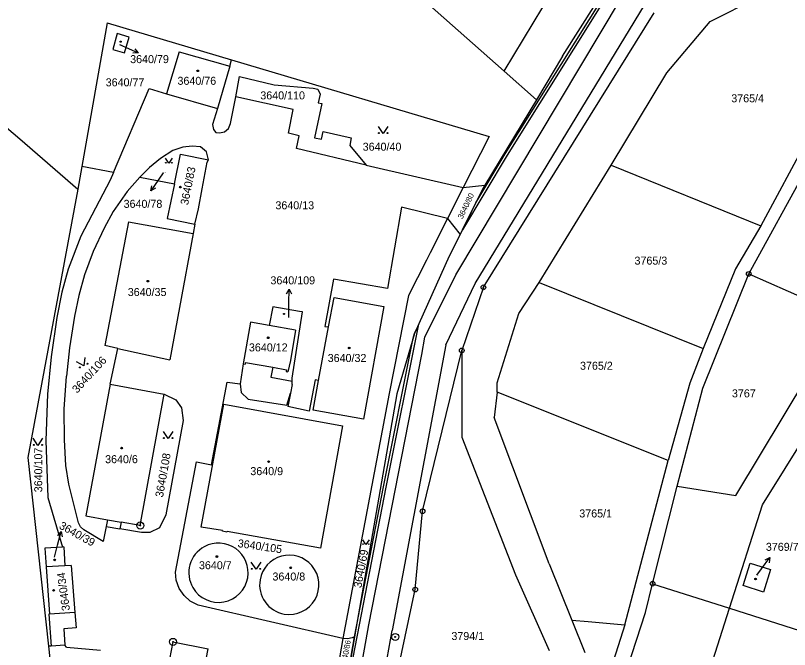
# Model space of a CAD drawing. Extents: x -593183 to -588034, y -1130415 to -1124994.
# Drawn here: x -592330.3 to -592165.9, y -1129315.5 to -1129180.7 of the extents above; entities that cross this region are included whole.
import ezdxf

# ---------------------------------------------------------------- set-up
doc = ezdxf.new("R2010")
doc.units = 0
for name, color, linetype in [('Vrstva 1', 7, 'Continuous'), ('Vrstva 16', 7, 'Continuous'), ('Vrstva 18', 7, 'Continuous'), ('Vrstva 19', 7, 'Continuous'), ('Vrstva 24', 7, 'Continuous'), ('Vrstva 25', 7, 'Continuous'), ('Vrstva 27', 7, 'Continuous'), ('Vrstva 4', 7, 'Continuous')]:
    doc.layers.add(name, color=color, linetype=linetype)

msp = doc.modelspace()

# ---------------------------------------------------------------- linework, layer by layer
at = {"layer": 'Vrstva 1'}
for p, q in [((-592278.86, -1129146.16), (-592226.53, -1129192.56)), ((-592182.79, -1129181.99), (-592135.33, -1129158.05)), ((-592214.09, -1129189.34), (-592206.94, -1129178.07)), ((-592230.93, -1129238.5), (-592194.66, -1129180.14)), ((-592226.53, -1129192.56), (-592218.27, -1129178.95)), ((-592191.96, -1129192.88), (-592182.79, -1129181.99)), ((-592310.8, -1129182.27), (-592316.17, -1129212.83)), ((-592310.8, -1129182.27), (-592284.41, -1129190.13)), ((-592308.67, -1129184.58), (-592309.63, -1129187.94)), ((-592306.17, -1129185.3), (-592308.67, -1129184.58)), ((-592307.12, -1129188.66), (-592306.17, -1129185.3)), ((-592309.63, -1129187.94), (-592307.12, -1129188.66)), ((-592295.54, -1129188.42), (-592298.21, -1129197.38)), ((-592295.54, -1129188.42), (-592284.8, -1129191.48)), ((-592284.8, -1129191.48), (-592284.41, -1129190.13)), ((-592284.41, -1129190.13), (-592229.67, -1129206.44)), ((-592214.09, -1129189.34), (-592219.68, -1129198.64)), ((-592284.8, -1129191.48), (-592287.42, -1129200.49)), ((-592153.79, -1129191.48), (-592172.01, -1129225.43)), ((-592283.52, -1129198.01), (-592282.71, -1129193.65)), ((-592282.71, -1129193.65), (-592275.35, -1129195.44)), ((-592226.53, -1129192.56), (-592219.68, -1129198.64)), ((-592203.76, -1129212.56), (-592191.96, -1129192.88)), ((-592174.57, -1129235.66), (-592152.4, -1129195.19)), ((-592309.45, -1129214.08), (-592301.89, -1129196.27)), ((-592301.89, -1129196.27), (-592298.21, -1129197.38)), ((-592275.35, -1129195.44), (-592267.1, -1129196.16)), ((-592267.1, -1129196.16), (-592266.08, -1129196.41)), ((-592266.08, -1129196.41), (-592265.6, -1129197.43)), ((-592340.33, -1129197.63), (-592329.36, -1129206.93)), ((-592298.21, -1129197.38), (-592287.42, -1129200.49)), ((-592284.6, -1129203.66), (-592283.52, -1129198.01)), ((-592271.31, -1129200.73), (-592283.52, -1129198.01)), ((-592265.6, -1129197.43), (-592265.98, -1129199.25)), ((-592265.21, -1129199.43), (-592266.78, -1129206.71)), ((-592265.98, -1129199.25), (-592265.21, -1129199.43)), ((-592219.68, -1129198.64), (-592230.59, -1129216.8)), ((-592287.42, -1129200.49), (-592288.43, -1129203.9)), ((-592272.31, -1129205.76), (-592271.31, -1129200.73)), ((-592288.43, -1129203.9), (-592288.21, -1129204.93)), ((-592288.21, -1129204.93), (-592287.73, -1129205.57)), ((-592285.94, -1129205.45), (-592285.08, -1129204.76)), ((-592285.08, -1129204.76), (-592284.6, -1129203.66)), ((-592287.73, -1129205.57), (-592286.98, -1129205.69)), ((-592286.98, -1129205.69), (-592285.94, -1129205.45)), ((-592270.02, -1129206.33), (-592272.31, -1129205.76)), ((-592270.6, -1129209.01), (-592270.02, -1129206.33)), ((-592266.78, -1129206.71), (-592265.29, -1129206.99)), ((-592265.29, -1129206.99), (-592264.95, -1129205.4)), ((-592264.95, -1129205.4), (-592258.98, -1129206.74)), ((-592258.98, -1129206.74), (-592259.31, -1129208.32)), ((-592229.67, -1129206.44), (-592235.19, -1129217.31)), ((-592329.36, -1129206.93), (-592317.06, -1129217.6)), ((-592259.31, -1129208.32), (-592255.83, -1129212.54)), ((-592296.9, -1129209.4), (-592299.48, -1129211.15)), ((-592294.73, -1129208.74), (-592296.9, -1129209.4)), ((-592292.78, -1129208.51), (-592294.73, -1129208.74)), ((-592291.01, -1129208.63), (-592292.78, -1129208.51)), ((-592289.73, -1129209.71), (-592291.01, -1129208.63)), ((-592289.32, -1129211.4), (-592289.73, -1129209.71)), ((-592255.83, -1129212.54), (-592270.6, -1129209.01)), ((-592299.48, -1129211.15), (-592301.82, -1129213.04)), ((-592296.54, -1129216.47), (-592295.27, -1129210.2)), ((-592295.27, -1129210.2), (-592289.32, -1129211.4)), ((-592289.57, -1129211.91), (-592289.32, -1129211.4)), ((-592316.17, -1129212.83), (-592317.06, -1129217.6)), ((-592309.45, -1129214.08), (-592316.17, -1129212.83)), ((-592301.82, -1129213.04), (-592303.89, -1129215.11)), ((-592290.63, -1129217.57), (-592289.57, -1129211.91)), ((-592255.83, -1129212.54), (-592235.19, -1129217.31)), ((-592219.07, -1129237.48), (-592203.76, -1129212.56)), ((-592203.76, -1129212.56), (-592172.01, -1129225.43)), ((-592309.45, -1129214.08), (-592310.16, -1129215.75)), ((-592310.16, -1129215.75), (-592316.45, -1129227.63)), ((-592303.89, -1129215.11), (-592306.58, -1129218.16)), ((-592303.89, -1129215.11), (-592296.54, -1129216.47)), ((-592296.54, -1129216.47), (-592298.05, -1129223.9)), ((-592317.06, -1129217.6), (-592327.65, -1129274.68)), ((-592306.58, -1129218.16), (-592309.53, -1129222.36)), ((-592291.43, -1129221.84), (-592290.63, -1129217.57)), ((-592235.19, -1129217.31), (-592238.52, -1129223.86)), ((-592231.01, -1129217.5), (-592235.88, -1129227.29)), ((-592235.19, -1129217.31), (-592230.59, -1129216.8)), ((-592230.59, -1129216.8), (-592231.01, -1129217.5)), ((-592248.35, -1129221.47), (-592251.32, -1129238.75)), ((-592238.52, -1129223.86), (-592248.35, -1129221.47)), ((-592309.53, -1129222.36), (-592311.49, -1129225.92)), ((-592292.23, -1129225.08), (-592291.43, -1129221.84)), ((-592306.3, -1129224.56), (-592311.32, -1129250.89)), ((-592306.3, -1129224.56), (-592302.73, -1129225.21)), ((-592298.05, -1129223.9), (-592292.23, -1129225.08)), ((-592238.52, -1129223.86), (-592242.22, -1129231.15)), ((-592238.52, -1129223.86), (-592235.88, -1129227.29)), ((-592311.49, -1129225.92), (-592313.8, -1129230.87)), ((-592302.73, -1129225.21), (-592292.59, -1129227.06)), ((-592292.23, -1129225.08), (-592292.59, -1129227.06)), ((-592172.01, -1129225.43), (-592177.35, -1129234.54)), ((-592316.45, -1129227.63), (-592319.09, -1129234.66)), ((-592292.59, -1129227.06), (-592295.43, -1129242.82)), ((-592235.88, -1129227.29), (-592238.16, -1129231.88)), ((-592313.8, -1129230.87), (-592315.63, -1129235.85)), ((-592242.22, -1129231.15), (-592243.02, -1129232.73)), ((-592243.02, -1129232.73), (-592246.83, -1129240.24)), ((-592238.16, -1129231.88), (-592245.53, -1129248.33)), ((-592319.09, -1129234.66), (-592320.45, -1129239.53)), ((-592177.35, -1129234.54), (-592184.23, -1129251.49)), ((-592315.63, -1129235.85), (-592316.87, -1129240.24)), ((-592184.31, -1129259.96), (-592174.57, -1129235.66)), ((-592174.57, -1129235.66), (-592154.39, -1129244.51)), ((-592262.74, -1129236.73), (-592264.61, -1129246.81)), ((-592251.32, -1129238.75), (-592262.74, -1129236.73)), ((-592223.38, -1129244.03), (-592219.07, -1129237.48)), ((-592219.07, -1129237.48), (-592184.23, -1129251.49)), ((-592320.45, -1129239.53), (-592321.51, -1129244.93)), ((-592230.93, -1129238.5), (-592235.51, -1129251.91)), ((-592316.87, -1129240.24), (-592317.77, -1129244.63)), ((-592263.81, -1129246.92), (-592262.65, -1129240.64)), ((-592262.65, -1129240.64), (-592252.06, -1129242.54)), ((-592246.83, -1129240.24), (-592250.96, -1129261.04)), ((-592295.43, -1129242.82), (-592297.49, -1129253.88)), ((-592275.64, -1129242.65), (-592276.4, -1129246.64)), ((-592269.97, -1129243.63), (-592275.64, -1129242.65)), ((-592252.06, -1129242.54), (-592256.37, -1129266.54)), ((-592317.77, -1129244.63), (-592318.85, -1129251.37)), ((-592271.57, -1129257.78), (-592269.36, -1129243.73)), ((-592269.36, -1129243.73), (-592269.97, -1129243.63)), ((-592228.02, -1129258.8), (-592223.38, -1129244.03)), ((-592177.3, -1129282.72), (-592154.39, -1129244.51)), ((-592321.51, -1129244.93), (-592322.75, -1129253.26)), ((-592280.36, -1129245.93), (-592281.94, -1129254.79)), ((-592276.4, -1129246.64), (-592280.36, -1129245.93)), ((-592270.85, -1129247.63), (-592276.4, -1129246.64)), ((-592270.85, -1129247.63), (-592271.91, -1129254.07)), ((-592265.92, -1129258.3), (-592263.81, -1129246.92)), ((-592264.61, -1129246.81), (-592263.81, -1129246.92)), ((-592245.53, -1129248.33), (-592249.31, -1129261.17)), ((-592308.56, -1129251.49), (-592311.32, -1129250.89)), ((-592318.85, -1129251.37), (-592319.49, -1129257.35)), ((-592310.22, -1129259.07), (-592308.56, -1129251.49)), ((-592308.56, -1129251.49), (-592297.49, -1129253.88)), ((-592243.85, -1129286.1), (-592235.51, -1129251.91)), ((-592235.51, -1129251.91), (-592235.5, -1129270.35)), ((-592184.23, -1129251.49), (-592187.09, -1129258.84)), ((-592322.75, -1129253.26), (-592323.5, -1129261.21)), ((-592271.91, -1129254.07), (-592272.43, -1129256.49)), ((-592281.94, -1129254.79), (-592282.59, -1129258.99)), ((-592275.66, -1129255.5), (-592276.04, -1129257.62)), ((-592275.66, -1129255.5), (-592272.76, -1129256.02)), ((-592272.76, -1129256.02), (-592272.83, -1129256.41)), ((-592319.95, -1129264.39), (-592319.49, -1129257.35)), ((-592276.04, -1129257.62), (-592271.57, -1129258.47)), ((-592272.83, -1129256.41), (-592272.43, -1129256.49)), ((-592271.57, -1129258.47), (-592271.57, -1129257.78)), ((-592310.22, -1129259.07), (-592315.39, -1129287.08)), ((-592310.22, -1129259.07), (-592298.71, -1129261.2)), ((-592288.67, -1129276.23), (-592285.36, -1129258.68)), ((-592285.36, -1129258.68), (-592282.59, -1129258.99)), ((-592282.59, -1129258.99), (-592282.35, -1129260.82)), ((-592271.56, -1129259.16), (-592271.91, -1129261.03)), ((-592271.56, -1129259.16), (-592271.57, -1129258.47)), ((-592266.65, -1129258.15), (-592267.89, -1129264.79)), ((-592267.06, -1129264.6), (-592265.92, -1129258.3)), ((-592265.92, -1129258.3), (-592266.65, -1129258.15)), ((-592228.02, -1129260.78), (-592228.02, -1129258.8)), ((-592187.09, -1129258.84), (-592191.71, -1129275.28)), ((-592282.35, -1129260.82), (-592280.86, -1129262.29)), ((-592272.65, -1129263.52), (-592271.91, -1129261.03)), ((-592271.91, -1129261.03), (-592272.43, -1129263.81)), ((-592250.96, -1129261.04), (-592260.75, -1129313.16)), ((-592228.02, -1129260.78), (-592228.62, -1129266.18)), ((-592191.71, -1129275.28), (-592228.02, -1129260.78)), ((-592189.8, -1129280.76), (-592184.31, -1129259.96)), ((-592323.5, -1129261.21), (-592323.85, -1129271.08)), ((-592303.79, -1129289.13), (-592298.71, -1129261.2)), ((-592298.71, -1129261.2), (-592296.24, -1129262.4)), ((-592296.24, -1129262.4), (-592295.04, -1129264.08)), ((-592280.86, -1129262.29), (-592272.65, -1129263.52)), ((-592249.31, -1129261.17), (-592258.31, -1129312.78)), ((-592295.04, -1129264.08), (-592294.65, -1129266.82)), ((-592290.87, -1129289.45), (-592286.03, -1129263.3)), ((-592286.03, -1129263.3), (-592260.82, -1129267.94)), ((-592267.89, -1129264.79), (-592272.43, -1129263.81)), ((-592319.87, -1129270.95), (-592319.95, -1129264.39)), ((-592256.37, -1129266.54), (-592267.06, -1129264.6)), ((-592294.65, -1129266.82), (-592298.4, -1129286.83)), ((-592216.99, -1129297.27), (-592228.62, -1129266.18)), ((-592260.82, -1129267.94), (-592265.54, -1129293.95)), ((-592235.5, -1129270.35), (-592224.13, -1129299.64)), ((-592323.85, -1129271.08), (-592323.4, -1129283.18)), ((-592319.6, -1129276.4), (-592319.87, -1129270.95)), ((-592327.65, -1129274.68), (-592323.27, -1129314.79)), ((-592296.31, -1129299.03), (-592291.87, -1129275.58)), ((-592291.87, -1129275.58), (-592289.36, -1129276.09)), ((-592200.85, -1129310.21), (-592191.71, -1129275.28)), ((-592318.97, -1129280.34), (-592319.6, -1129276.4)), ((-592289.36, -1129276.09), (-592288.67, -1129276.23)), ((-592316.9, -1129288.55), (-592318.97, -1129280.34)), ((-592194.99, -1129301.49), (-592189.8, -1129280.76)), ((-592189.8, -1129280.76), (-592177.3, -1129282.72)), ((-592323.4, -1129283.18), (-592320.33, -1129293.71)), ((-592315.39, -1129287.08), (-592310.76, -1129287.9)), ((-592298.4, -1129286.83), (-592299.72, -1129289.59)), ((-592245.39, -1129302.74), (-592243.85, -1129286.1)), ((-592316.51, -1129289.38), (-592316.9, -1129288.55)), ((-592310.76, -1129287.9), (-592311.02, -1129289.34)), ((-592307.87, -1129288.41), (-592308.13, -1129289.85)), ((-592303.79, -1129289.13), (-592307.87, -1129288.41)), ((-592315.81, -1129290.08), (-592316.51, -1129289.38)), ((-592311.66, -1129292.55), (-592315.81, -1129290.08)), ((-592311.02, -1129289.34), (-592311.66, -1129292.55)), ((-592311.02, -1129289.34), (-592308.13, -1129289.85)), ((-592303.55, -1129290.64), (-592308.13, -1129289.85)), ((-592301.79, -1129290.6), (-592303.55, -1129290.64)), ((-592299.72, -1129289.59), (-592301.79, -1129290.6)), ((-592286.35, -1129290.21), (-592290.87, -1129289.45)), ((-592286.36, -1129290.36), (-592286.35, -1129290.21)), ((-592285.38, -1129290.55), (-592286.36, -1129290.36)), ((-592285.34, -1129290.39), (-592285.38, -1129290.55)), ((-592265.54, -1129293.95), (-592285.34, -1129290.39)), ((-592320.33, -1129293.71), (-592324.07, -1129293.92)), ((-592324.07, -1129293.92), (-592323.78, -1129297.91)), ((-592320.02, -1129293.69), (-592320.33, -1129293.71)), ((-592320.02, -1129293.69), (-592319.79, -1129297.7)), ((-592175.76, -1129301.9), (-592174.24, -1129297.13)), ((-592174.24, -1129297.13), (-592169.94, -1129298.51)), ((-592319.79, -1129297.7), (-592323.78, -1129297.91)), ((-592323.78, -1129297.91), (-592323.06, -1129307.97)), ((-592318.44, -1129297.62), (-592319.79, -1129297.7)), ((-592318.44, -1129297.62), (-592317.69, -1129307.61)), ((-592216.99, -1129297.27), (-592212.15, -1129309.25)), ((-592169.94, -1129298.51), (-592171.47, -1129303.28)), ((-592296.14, -1129300.76), (-592296.31, -1129299.03)), ((-592224.13, -1129299.64), (-592216.99, -1129315.72)), ((-592295.5, -1129302.53), (-592296.14, -1129300.76)), ((-592196.51, -1129307.59), (-592194.99, -1129301.49)), ((-592194.99, -1129301.49), (-592178.65, -1129306.72)), ((-592171.47, -1129303.28), (-592175.76, -1129301.9)), ((-592294.48, -1129304.03), (-592295.5, -1129302.53)), ((-592249.6, -1129322.49), (-592245.39, -1129302.74)), ((-592293.17, -1129305.18), (-592294.48, -1129304.03)), ((-592291.51, -1129306.03), (-592293.17, -1129305.18)), ((-592260.75, -1129313.16), (-592291.51, -1129306.03)), ((-592178.65, -1129306.72), (-592160.44, -1129312.54)), ((-592323.06, -1129307.97), (-592323.21, -1129307.98)), ((-592323.21, -1129307.98), (-592322.72, -1129314.75)), ((-592317.69, -1129307.61), (-592317.44, -1129310.87)), ((-592203.87, -1129330.12), (-592196.51, -1129307.59)), ((-592200.85, -1129310.21), (-592235.69, -1129419.59)), ((-592212.15, -1129309.25), (-592208.65, -1129309.55)), ((-592212.15, -1129309.25), (-592209.38, -1129316.1)), ((-592208.65, -1129309.55), (-592200.85, -1129310.21)), ((-592317.44, -1129310.87), (-592320.06, -1129311.07)), ((-592320.06, -1129311.07), (-592319.8, -1129314.53)), ((-592260.75, -1129313.16), (-592261.87, -1129319.29)), ((-592259.75, -1129313.25), (-592260.75, -1129313.16)), ((-592258.77, -1129313.03), (-592259.75, -1129313.25)), ((-592258.31, -1129312.78), (-592259.61, -1129320.22)), ((-592258.31, -1129312.78), (-592258.77, -1129313.03)), ((-592322.72, -1129314.75), (-592323.27, -1129314.79)), ((-592323.27, -1129314.79), (-592318, -1129363.08)), ((-592319.8, -1129314.53), (-592322.72, -1129314.75)), ((-592319.48, -1129314.99), (-592319.8, -1129314.53)), ((-592319.48, -1129314.99), (-592312.21, -1129315.64)), ((-592296.85, -1129313.86), (-592299.53, -1129327.44)), ((-592296.85, -1129313.86), (-592289.35, -1129315.34)), ((-592290.31, -1129320.2), (-592289.35, -1129315.34))]:
    msp.add_line(p, q, dxfattribs=at)
for centre, radius, start, end in [((-592287.2, -1129299.16), 6.29, 118.4794, 210.3094), ((-592287.19, -1129299.17), 6.3, 350.366, 118.5234), ((-592272.15, -1129301.73), 6.3, 40.2518, 170.3025), ((-592272.15, -1129301.73), 6.3, 260.322, 40.2243), ((-592287.19, -1129299.16), 6.3, 210.2596, 350.2721), ((-592272.15, -1129301.73), 6.3, 170.2899, 260.3369)]:
    msp.add_arc(centre, radius, start, end, dxfattribs=at)
at = {"layer": 'Vrstva 16'}
for p, q in [((-592308.2, -1129186.88), (-592306.96, -1129187.44)), ((-592298.92, -1129214.18), (-592299.83, -1129215.52)), ((-592272.26, -1129244.88), (-592272.23, -1129241.88)), ((-592322.01, -1129295.84), (-592321.36, -1129293.32)), ((-592172.84, -1129299.69), (-592171.85, -1129298.35))]:
    msp.add_line(p, q, dxfattribs=at)
at = {"layer": 'Vrstva 24'}
for centre, radius in [((-592174.57, -1129235.66), 0.5), ((-592174.57, -1129235.66), 0.0327), ((-592230.93, -1129238.5), 0.5), ((-592230.93, -1129238.5), 0.0327), ((-592235.51, -1129251.91), 0.5), ((-592235.51, -1129251.91), 0.0327), ((-592243.85, -1129286.1), 0.5), ((-592243.85, -1129286.1), 0.0327), ((-592303.79, -1129289.13), 0.75), ((-592303.79, -1129289.13), 0.0903), ((-592194.99, -1129301.49), 0.5), ((-592194.99, -1129301.49), 0.0327), ((-592245.39, -1129302.74), 0.5), ((-592245.39, -1129302.74), 0.0327), ((-592296.85, -1129313.86), 0.75), ((-592249.65, -1129312.81), 0.75), ((-592249.65, -1129312.81), 0.0903), ((-592296.85, -1129313.86), 0.0903)]:
    msp.add_circle(centre, radius, dxfattribs=at)
at = {"layer": 'Vrstva 25'}
for p, q in [((-592306.96, -1129187.44), (-592304.23, -1129188.68)), ((-592299.83, -1129215.52), (-592301.53, -1129217.99)), ((-592272.23, -1129241.88), (-592272.2, -1129238.88)), ((-592321.36, -1129293.32), (-592320.61, -1129290.42)), ((-592171.85, -1129298.35), (-592170.07, -1129295.93))]:
    msp.add_line(p, q, dxfattribs=at)
for points in [[(-592304.93, -1129187.81), (-592304.23, -1129188.68), (-592305.35, -1129188.72)], [(-592251.2, -1129204.31), (-592252.2, -1129205.81), (-592253.2, -1129204.31)], [(-592297.03, -1129211.03), (-592297.73, -1129212.08), (-592298.43, -1129211.03)], [(-592300.55, -1129217.45), (-592301.53, -1129217.99), (-592301.37, -1129216.89)], [(-592272.71, -1129239.88), (-592272.2, -1129238.88), (-592271.71, -1129239.88)], [(-592315.55, -1129253.43), (-592315.77, -1129255.22), (-592317.34, -1129254.33)], [(-592296.86, -1129269.14), (-592297.86, -1129270.64), (-592298.86, -1129269.14)], [(-592324.53, -1129270.59), (-592325.53, -1129272.09), (-592326.53, -1129270.59)], [(-592321.34, -1129291.26), (-592320.61, -1129290.42), (-592320.38, -1129291.51)], [(-592255.2, -1129292.14), (-592255.87, -1129293.14), (-592256.54, -1129292.14)], [(-592278.21, -1129296.94), (-592279.21, -1129298.44), (-592280.21, -1129296.94)], [(-592171.07, -1129296.44), (-592170.07, -1129295.93), (-592170.26, -1129297.04)]]:
    msp.add_lwpolyline(points, dxfattribs=at)
for centre, radius in [((-592307.95, -1129186.29), 0.122), ((-592307.95, -1129186.29), 0.105), ((-592291.58, -1129192.48), 0.175), ((-592291.58, -1129192.48), 0.15), ((-592253.1, -1129205.71), 0.1), ((-592251.3, -1129205.71), 0.1), ((-592298.36, -1129212.01), 0.07), ((-592297.1, -1129212.01), 0.07), ((-592295.28, -1129217.2), 0.175), ((-592295.28, -1129217.2), 0.15), ((-592302.18, -1129237.19), 0.175), ((-592302.18, -1129237.19), 0.15), ((-592273.27, -1129244.15), 0.122), ((-592273.27, -1129244.15), 0.105), ((-592276.62, -1129249.23), 0.175), ((-592276.62, -1129249.23), 0.15), ((-592259.42, -1129251.39), 0.175), ((-592259.42, -1129251.39), 0.15), ((-592316.62, -1129255.53), 0.1), ((-592315.01, -1129254.73), 0.1), ((-592298.76, -1129270.54), 0.1), ((-592296.96, -1129270.54), 0.1), ((-592326.43, -1129271.99), 0.1), ((-592324.63, -1129271.99), 0.1), ((-592307.75, -1129272.68), 0.175), ((-592307.75, -1129272.68), 0.15), ((-592276.53, -1129275.55), 0.175), ((-592276.53, -1129275.55), 0.15), ((-592256.47, -1129293.07), 0.067), ((-592255.27, -1129293.07), 0.067), ((-592287.53, -1129295.72), 0.175), ((-592287.53, -1129295.72), 0.15), ((-592321.96, -1129296.44), 0.175), ((-592321.96, -1129296.44), 0.15), ((-592280.11, -1129298.34), 0.1), ((-592278.31, -1129298.34), 0.1), ((-592271.85, -1129298.12), 0.175), ((-592271.85, -1129298.12), 0.15), ((-592173.12, -1129300.51), 0.175), ((-592173.12, -1129300.51), 0.15), ((-592322.2, -1129302.92), 0.175), ((-592322.2, -1129302.92), 0.15)]:
    msp.add_circle(centre, radius, dxfattribs=at)
at = {"layer": 'Vrstva 27'}
for p, q in [((-592226.28, -1129210.13), (-592201.8, -1129170.99)), ((-592201.38, -1129171.25), (-592225.86, -1129210.39)), ((-592225.86, -1129210.39), (-592235.39, -1129226.3)), ((-592232.54, -1129220.57), (-592226.28, -1129210.13)), ((-592235.39, -1129226.3), (-592232.54, -1129220.57)), ((-592244.78, -1129246.66), (-592251.65, -1129280.98)), ((-592245.53, -1129248.33), (-592244.78, -1129246.66)), ((-592252.15, -1129280.88), (-592245.83, -1129249.34)), ((-592245.83, -1129249.34), (-592245.53, -1129248.33)), ((-592251.65, -1129280.98), (-592259.73, -1129322.68)), ((-592258.31, -1129312.78), (-592252.15, -1129280.88)), ((-592259.61, -1129320.22), (-592258.31, -1129312.78))]:
    msp.add_line(p, q, dxfattribs=at)
at = {"layer": 'Vrstva 4'}
for p, q in [((-592236.76, -1129235.82), (-592190.32, -1129157.88)), ((-592232.67, -1129237.7), (-592194.41, -1129174.66)), ((-592243.33, -1129249.11), (-592236.76, -1129235.82)), ((-592238.9, -1129250.7), (-592232.67, -1129237.7)), ((-592171.67, -1129284.71), (-592145.56, -1129242.89)), ((-592243.98, -1129252.77), (-592243.33, -1129249.11)), ((-592238.9, -1129250.7), (-592250.33, -1129311.44)), ((-592255.23, -1129310.23), (-592243.98, -1129252.77)), ((-592281.47, -1129254.46), (-592281.54, -1129254.86)), ((-592281.47, -1129254.46), (-592275.66, -1129255.5)), ((-592281.94, -1129254.79), (-592281.54, -1129254.86)), ((-592178.65, -1129306.72), (-592171.67, -1129284.71)), ((-592310.76, -1129287.9), (-592307.87, -1129288.41)), ((-592187.39, -1129334.26), (-592178.65, -1129306.72)), ((-592317.69, -1129307.61), (-592323.06, -1129307.97)), ((-592280.16, -1129449.66), (-592255.23, -1129310.23)), ((-592283.28, -1129502.17), (-592250.33, -1129311.44))]:
    msp.add_line(p, q, dxfattribs=at)

# ---------------------------------------------------------------- texts
at = {"layer": 'Vrstva 16'}
for s, p in [('3640/79', (-592305.94, -1129190.84)), ('3640/78', (-592307.33, -1129221.6)), ('3640/109', (-592276.15, -1129237.86)), ('3769/7', (-592170.93, -1129294.51))]:
    msp.add_text(s, height=1.7, dxfattribs=at).set_placement(p)
msp.add_text('3640/39', height=1.7, rotation=330.9326, dxfattribs=at).set_placement((-592321.19, -1129289.66))
at = {"layer": 'Vrstva 18'}
for s, height, p in [('3640/77', 1.7, (-592311.14, -1129195.77)), ('3640/110', 1.7, (-592278.3, -1129198.55)), ('3765/4', 1.7, (-592178.28, -1129199.17)), ('3640/40', 1.7, (-592256.56, -1129209.46)), ('3640/78', 0.1, (-592298.92, -1129214.18)), ('3640/13', 1.7, (-592275.09, -1129221.91)), ('3765/3', 1.7, (-592198.83, -1129233.67)), ('3765/2', 1.7, (-592210.4, -1129256.02)), ('3767', 1.7, (-592178.14, -1129261.89)), ('3765/1', 1.7, (-592210.56, -1129287.41)), ('3794/1', 1.7, (-592237.72, -1129313.47))]:
    msp.add_text(s, height=height, dxfattribs=at).set_placement(p)
for s, height, rotation, p in [('3640/80', 1.2, 64.2744, (-592235.38, -1129224.06)), ('3640/106', 1.7, 47.5858, (-592317.2, -1129261.13)), ('3640/107', 1.7, 90, (-592324.61, -1129282.06)), ('3640/108', 1.7, 79.9953, (-592298.97, -1129283.24)), ('3640/105', 1.7, 351.8672, (-592283.19, -1129293.7)), ('3640/69', 1.7, 79.5839, (-592256.84, -1129302.49)), ('3640/86', 1.2, 79.6952, (-592260.11, -1129319.32))]:
    msp.add_text(s, height=height, rotation=rotation, dxfattribs=at).set_placement(p)
at = {"layer": 'Vrstva 19'}
for s, height, p in [('3640/79', 0.1, (-592308.2, -1129186.88)), ('3640/76', 1.7, (-592295.89, -1129195.45)), ('3640/35', 1.7, (-592306.45, -1129240.35)), ('3640/109', 0.1, (-592272.26, -1129244.88)), ('3640/12', 1.7, (-592280.72, -1129252.12)), ('3640/32', 1.7, (-592263.99, -1129254.37)), ('3640/6', 1.7, (-592311.26, -1129275.88)), ('3640/9', 1.7, (-592280.42, -1129278.42)), ('3640/39', 0.01, (-592322.01, -1129295.84)), ('3640/7', 1.7, (-592291.33, -1129298.42)), ('3640/8', 1.7, (-592275.72, -1129300.82)), ('3769/7', 0.1, (-592172.84, -1129299.69))]:
    msp.add_text(s, height=height, dxfattribs=at).set_placement(p)
for s, rotation, p in [('3640/83', 78.6938, (-592293.64, -1129221.12)), ('3640/34', 97.7515, (-592318.71, -1129307.15))]:
    msp.add_text(s, height=1.7, rotation=rotation, dxfattribs=at).set_placement(p)

doc.saveas('drawing.dxf')
